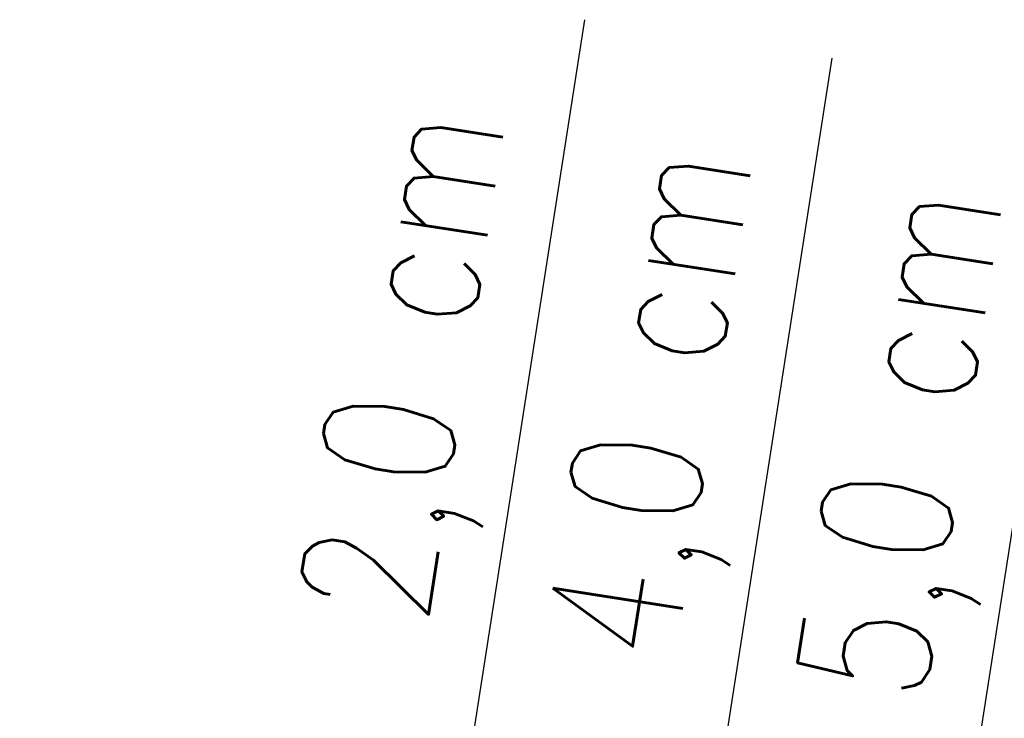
# Model space of a CAD drawing. Extents: x -38969 to 27108, y -24488 to 212598.
# Tile 434 of 656: x 45 to 203, y 24418 to 24530. Entities that reach past the tile are written whole.
import ezdxf

# ---------------------------------------------------------------- set-up
doc = ezdxf.new("R2010")
doc.units = 0
doc.header["$LTSCALE"] = 100
doc.header["$MEASUREMENT"] = 0
doc.layers.add('p_1-TXT', color=123, linetype='CONTINUOUS')
doc.styles.add('ROMANS', font='ROMANS.shx', dxfattribs={"width": 0.8})

msp = doc.modelspace()

# ---------------------------------------------------------------- linework, layer by layer
at = {"layer": 'p_1-TXT', "color": 6}
for points in [[(-0.03432, 23973.761), (48.29076, 23966.23212), (136.16638, 24530.27327)], [(48.29076, 23966.23212), (88.00767, 23960.04437), (175.88329, 24524.08552)], [(88.00767, 23960.04437), (127.72458, 23953.85662), (215.6002, 24517.89776)]]:
    msp.add_lwpolyline(points, dxfattribs=at)

# ---------------------------------------------------------------- texts
at = {"layer": 'p_1-TXT', "color": 123, "style": 'ROMANS', "width": 0.8}
for s, p in [('2,0 cm', (110.74403, 24432.72631)), ('4,0 cm', (150.46094, 24426.53855)), ('5,0 cm', (190.62252, 24420.28152))]:
    msp.add_text(s, height=21.12, rotation=81.144709, dxfattribs=at).set_placement(p)

doc.saveas('drawing.dxf')
